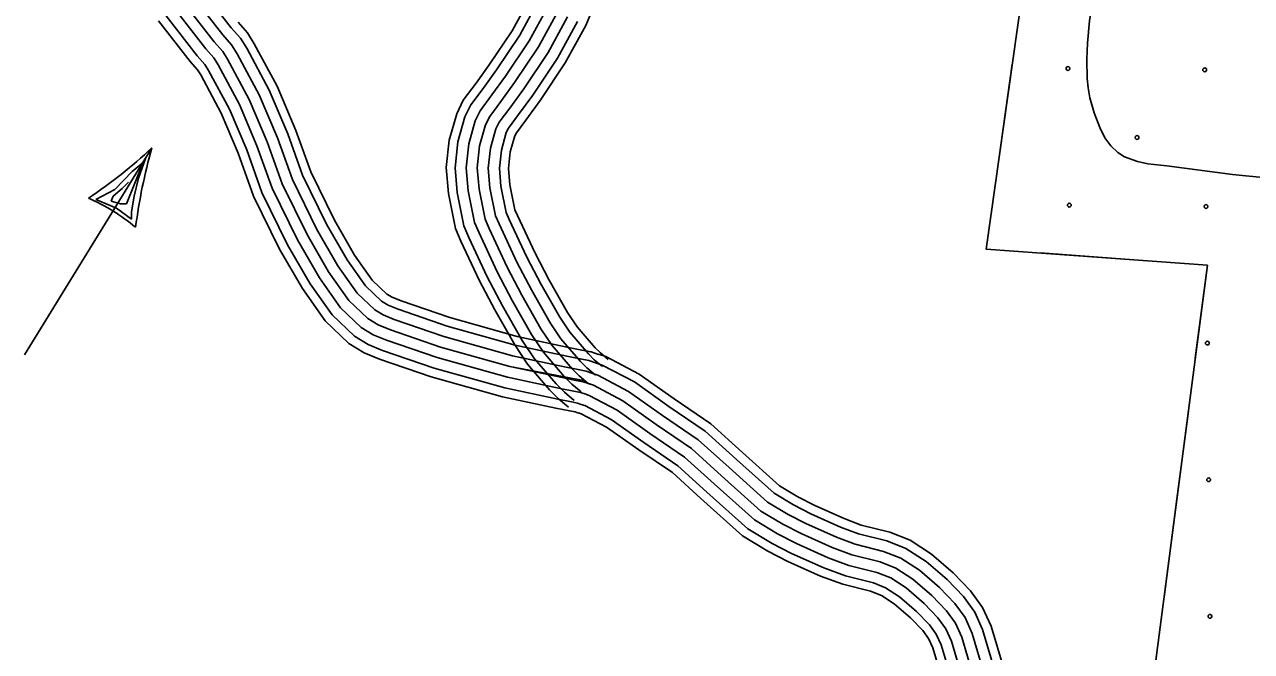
# Model space of a CAD drawing. Extents: x 1788175 to 1969470, y 584502 to 738744.
# Drawn here: x 1805212 to 1808663, y 693983 to 695747 of the extents above; entities that cross this region are included whole.
import ezdxf

# ---------------------------------------------------------------- set-up
doc = ezdxf.new("R2010")
doc.units = 0
for name, color, linetype in [('DESIGN - EROSION CONTROL - Devices', 7, 'Continuous'), ('DESIGN - SCRATCH - User 1', 7, 'Continuous'), ('DESIGN - UTILITIES - Cable (Overhead) with Text', 7, 'Continuous'), ('SURVEY - CONTOURS - Intermediate with optional Text', 7, 'Continuous'), ('SURVEY - DRAINAGE - Area Shapes', 7, 'Continuous'), ('SURVEY - TRANSPORTATION - Roads', 7, 'Continuous'), ('SURVEY - VEGETATION - Features with Text', 7, 'Continuous')]:
    doc.layers.add(name, color=color, linetype=linetype)

msp = doc.modelspace()

# ---------------------------------------------------------------- linework, layer by layer
at = {"layer": 'DESIGN - EROSION CONTROL - Devices'}
for centre in [(1808147, 695623.5), (1808531.6, 695619.8), (1808341.2, 695429.4), (1808150.8, 695238.9), (1808535.3, 695235.2), (1808539.1, 694850.7), (1808542.8, 694466.1), (1808546.5, 694081.6)]:
    msp.add_circle(centre, 5.28, dxfattribs=at)
msp.add_arc((1807956.6, 695433.1), 5.28, 327.2553, 16.6407, dxfattribs=at)
at = {"layer": 'DESIGN - SCRATCH - User 1'}
for points in [[(1808539.5, 695069.6), (1807916.5, 695115.5), (1808140.1, 696696), (1808425.9, 696634.7), (1808412, 696543.3), (1808576.4, 696501.3), (1808634.9, 696650.8), (1808910.5, 696490.9)], [(1809592.6, 693105.8), (1808780.6, 693244.9), (1808748.3, 693050.1), (1808570.1, 693144.7), (1808526.5, 693350.3), (1808448.7, 693477.6), (1808342.8, 693563.1), (1808539.5, 695069.6)]]:
    msp.add_lwpolyline(points, dxfattribs=at)
at = {"layer": 'DESIGN - UTILITIES - Cable (Overhead) with Text'}
for p, q in [((1805569.9, 695400.2), (1805211.6, 694817.2)), ((1805551.4, 695370.2), (1805532.3, 695314.9)), ((1805465.3, 695282.8), (1805514, 695333.6)), ((1805545.7, 695358.9), (1805498.8, 695242.2)), ((1805514, 695333.6), (1805545.7, 695358.9)), ((1805486.1, 695286.1), (1805504.2, 695303.6)), ((1805532.3, 695314.9), (1805519.8, 695264.1)), ((1805412, 695254.6), (1805465.3, 695282.8)), ((1805455.4, 695250.3), (1805461.3, 695264.1)), ((1805461.3, 695264.1), (1805486.1, 695286.1)), ((1805519.8, 695264.1), (1805512.6, 695220.1)), ((1805470.2, 695230.1), (1805412, 695254.6)), ((1805481.8, 695242.7), (1805455.4, 695250.3)), ((1805512.2, 695199.2), (1805470.2, 695230.1)), ((1805498.8, 695242.2), (1805481.8, 695242.7)), ((1805512.6, 695220.1), (1805512.2, 695199.2))]:
    msp.add_line(p, q, dxfattribs=at)
for centre, radius, start, end in [((1804622, 696411.9), 1386.4, 303.6966, 313.1351), ((1807063.6, 694977.6), 1552.3, 164.2049, 172.6327), ((1805181.9, 694769), 532.3, 49.9881, 66.8465)]:
    msp.add_arc(centre, radius, start, end, dxfattribs=at)
at = {"layer": 'SURVEY - CONTOURS - Intermediate with optional Text'}
for points in [[(1806741.9, 694670.4), (1806713.6, 694694.1), (1806688.8, 694718.8), (1806626.7, 694791.1), (1806590.5, 694845.4), (1806534.2, 694944.2), (1806491.3, 695026.3), (1806439.3, 695137.7), (1806423.8, 695173.4), (1806404.2, 695271.4), (1806397.9, 695344.7), (1806406.5, 695422.1), (1806427.3, 695496.3), (1806445.8, 695534), (1806481.7, 695582), (1806519.1, 695633.5), (1806583.5, 695730), (1806632.6, 695819.6)], [(1806853.8, 694804.2), (1806831.5, 694822.9), (1806816.8, 694837.6), (1806765.9, 694896.8), (1806739, 694937.1), (1806687.4, 695027.7), (1806647.7, 695103.7), (1806598.3, 695209.5), (1806591.2, 695225.9), (1806577.1, 695296), (1806573.1, 695342.5), (1806578.2, 695388.6), (1806591, 695433.8), (1806595.3, 695442.6), (1806622.2, 695478.6), (1806662.3, 695533.9), (1806732.8, 695639.5), (1806790.3, 695744.5), (1806830.7, 695843.5)], [(1805661.7, 695806), (1805745.4, 695699), (1805769, 695671.9), (1805783, 695649.6), (1805843.9, 695535.9), (1805894.3, 695417.3), (1805936.6, 695298.9), (1806006.6, 695156.1), (1806067.1, 695051.4), (1806124, 694970.7), (1806177.8, 694919.5), (1806206.7, 694902), (1806240.8, 694888), (1806382, 694839.4), (1806577.2, 694784.9), (1806784.2, 694745)], [(1806757.8, 694689.4), (1806730.3, 694712.3), (1806707, 694735.7), (1806646.4, 694806.1), (1806611.5, 694858.4), (1806555.9, 694956), (1806513.5, 695037.3), (1806461.8, 695147.9), (1806447.5, 695180.8), (1806428.7, 695274.8), (1806422.7, 695344.4), (1806430.8, 695417.4), (1806450.5, 695487.4), (1806467, 695521), (1806501.7, 695567.4), (1806539.4, 695619.4), (1806604.6, 695717.2), (1806654.9, 695809)], [(1806777.7, 694713.1), (1806751.2, 694735.2), (1806729.7, 694756.8), (1806671.1, 694824.9), (1806637.9, 694874.7), (1806583.2, 694970.9), (1806541.3, 695051), (1806490.1, 695160.6), (1806477.2, 695190.1), (1806459.4, 695279.2), (1806453.9, 695344), (1806461.3, 695411.4), (1806479.6, 695476.3), (1806493.5, 695504.8), (1806526.6, 695549), (1806564.8, 695601.7), (1806631.1, 695701.1), (1806683, 695795.6)], [(1806711, 695782.3), (1806657.7, 695685), (1806590.3, 695584), (1806551.6, 695530.6), (1806520.1, 695488.5), (1806508.7, 695465.2), (1806491.9, 695405.5), (1806485, 695343.6), (1806490.2, 695283.6), (1806507, 695199.5), (1806518.3, 695173.4), (1806569.1, 695064.8), (1806610.4, 694985.7), (1806664.3, 694891), (1806695.9, 694843.6), (1806752.5, 694777.9), (1806772.2, 694758.1), (1806797.6, 694736.9)], [(1806797.6, 694736.9), (1806772.2, 694758.1), (1806752.5, 694777.9), (1806695.9, 694843.6), (1806664.3, 694891), (1806610.4, 694985.7), (1806569.1, 695064.8), (1806518.3, 695173.4), (1806507, 695199.5), (1806490.2, 695283.6), (1806485, 695343.6), (1806491.9, 695405.5), (1806508.7, 695465.2), (1806520.1, 695488.5), (1806551.6, 695530.6), (1806590.3, 695584), (1806657.7, 695685), (1806711, 695782.3)], [(1806817.4, 694760.7), (1806793.1, 694781), (1806775.2, 694799), (1806720.6, 694862.4), (1806690.7, 694907.3), (1806637.6, 695000.6), (1806596.9, 695078.5), (1806546.6, 695186.1), (1806536.7, 695208.8), (1806520.9, 695288), (1806516.2, 695343.2), (1806522.4, 695399.5), (1806537.8, 695454.1), (1806546.7, 695472.3), (1806576.5, 695512.2), (1806615.8, 695566.3), (1806684.2, 695669), (1806739, 695768.9)], [(1806837.3, 694784.5), (1806814.1, 694803.9), (1806797.9, 694820.1), (1806745.4, 694881.2), (1806717.1, 694923.6), (1806664.8, 695015.4), (1806624.7, 695092.3), (1806574.9, 695198.9), (1806566.5, 695218.1), (1806551.6, 695292.4), (1806547.3, 695342.9), (1806552.9, 695393.6), (1806566.8, 695443), (1806573.2, 695456), (1806601.5, 695493.8), (1806641.2, 695548.6), (1806710.7, 695652.9), (1806767.1, 695755.6)], [(1807965.2, 693937.7), (1807930.5, 694053.5), (1807906.9, 694106.4), (1807872.6, 694153.7), (1807824.4, 694203.9), (1807763, 694257), (1807702.7, 694295.6), (1807645.8, 694318.4), (1807565.5, 694338.6), (1807517, 694356.7), (1807434.4, 694393.6), (1807387.4, 694417.9), (1807335.6, 694448.9), (1807231.5, 694542.4), (1807142.2, 694623.5), (1807038.8, 694693.7), (1806940.6, 694763.3), (1806847.2, 694812.6), (1806826.2, 694819.8)], [(1807940.4, 693930.9), (1807906.3, 694044.5), (1807884.5, 694093.5), (1807852.9, 694137.2), (1807806.7, 694185.3), (1807747.6, 694236.3), (1807690.9, 694272.7), (1807637.8, 694293.9), (1807557.9, 694314), (1807507.2, 694332.8), (1807423.2, 694370.4), (1807374.9, 694395.4), (1807320.2, 694428.1), (1807214.2, 694523.4), (1807126.2, 694603.2), (1807024.1, 694672.6), (1806927.1, 694741.3), (1806837, 694789), (1806817.9, 694795.5)], [(1807910.5, 693922.7), (1807877.2, 694033.7), (1807857.5, 694077.9), (1807829, 694117.3), (1807785.3, 694162.7), (1807729, 694211.4), (1807676.7, 694245), (1807628.3, 694264.3), (1807548.7, 694284.4), (1807495.5, 694304.1), (1807409.8, 694342.5), (1807359.8, 694368.3), (1807301.8, 694403), (1807193.5, 694500.4), (1807107, 694578.8), (1807006.4, 694647.1), (1806910.8, 694714.9), (1806824.7, 694760.4), (1806807.9, 694766.1)], [(1806797.6, 694736.9), (1806812.4, 694731.9), (1806894.5, 694688.4), (1806988.8, 694621.6), (1807087.8, 694554.4), (1807172.7, 694477.3), (1807283.3, 694378), (1807344.7, 694341.2), (1807396.3, 694314.6), (1807483.8, 694275.4), (1807539.4, 694254.7), (1807618.7, 694234.8), (1807662.4, 694217.3), (1807710.4, 694186.5), (1807764, 694140.2), (1807805.2, 694097.4), (1807830.5, 694062.3), (1807848.1, 694022.9), (1807880.6, 693914.5)], [(1807880.6, 693914.5), (1807848.1, 694022.9), (1807830.5, 694062.3), (1807805.2, 694097.4), (1807764, 694140.2), (1807710.4, 694186.5), (1807662.4, 694217.3), (1807618.7, 694234.8), (1807539.4, 694254.7), (1807483.8, 694275.4), (1807396.3, 694314.6), (1807344.7, 694341.2), (1807283.3, 694378), (1807172.7, 694477.3), (1807087.8, 694554.4), (1806988.8, 694621.6), (1806894.5, 694688.4), (1806812.4, 694731.9), (1806797.9, 694736.8)], [(1807820.8, 693898.2), (1807789.9, 694001.2), (1807776.5, 694031.2), (1807757.5, 694057.5), (1807721.3, 694095.2), (1807673.2, 694136.7), (1807634, 694161.9), (1807599.5, 694175.7), (1807521, 694195.4), (1807460.3, 694218), (1807369.4, 694258.7), (1807314.5, 694287), (1807246.3, 694327.9), (1807131.1, 694431.3), (1807049.4, 694505.6), (1806953.4, 694570.7), (1806862, 694635.5), (1806787.7, 694674.8), (1806777.9, 694678.1)], [(1807850.7, 693906.4), (1807819, 694012.1), (1807803.5, 694046.8), (1807781.3, 694077.5), (1807742.6, 694117.7), (1807691.8, 694161.6), (1807648.2, 694189.6), (1807609.1, 694205.2), (1807530.2, 694225.1), (1807472, 694246.7), (1807382.9, 694286.6), (1807329.6, 694314.1), (1807264.8, 694352.9), (1807151.9, 694454.3), (1807068.6, 694530), (1806971.1, 694596.2), (1806878.3, 694661.9), (1806800, 694703.3), (1806787.9, 694707.5)], [(1807796.9, 693891.7), (1807766.6, 693992.6), (1807755, 694018.8), (1807738.4, 694041.7), (1807704.2, 694077.3), (1807658.4, 694116.9), (1807622.6, 694139.8), (1807591.9, 694152.1), (1807513.7, 694171.8), (1807450.9, 694195.1), (1807358.7, 694236.4), (1807302.5, 694265.4), (1807231.5, 694307.9), (1807114.6, 694413), (1807034, 694486.1), (1806939.3, 694550.4), (1806849, 694614.4), (1806777.9, 694652), (1806769.9, 694654.7)]]:
    msp.add_lwpolyline(points, dxfattribs=at)
at = {"layer": 'SURVEY - DRAINAGE - Area Shapes'}
msp.add_lwpolyline([(1808394.4, 696639), (1808328.4, 696402.3), (1808307.2, 696312.8), (1808297.3, 696256.4), (1808271.4, 696079.7), (1808238.1, 695934), (1808218.7, 695829.9), (1808207.9, 695757.9), (1808202, 695695.1), (1808200.3, 695649.6), (1808201.3, 695595.4), (1808203.5, 695569.3), (1808208.8, 695540.7), (1808220.9, 695498.4), (1808236.2, 695457.5), (1808251, 695428.7), (1808267.9, 695405.8), (1808287.3, 695386.7), (1808305.9, 695375.2), (1808342.6, 695361.4), (1808371.8, 695355.4), (1808424.9, 695349.9), (1808609.4, 695325.1), (1808713.5, 695315)], dxfattribs=at)
at = {"layer": 'SURVEY - TRANSPORTATION - Roads'}
for points in [[(1805687.7, 695823.1), (1805769.3, 695718.8), (1805794, 695690.4), (1805809.8, 695665.2), (1805871.9, 695549.3), (1805923.1, 695428.6), (1805965.2, 695310.9), (1806033.9, 695170.7), (1806093.2, 695068.1), (1806147.5, 694991.1), (1806196.7, 694944.3), (1806220.7, 694929.8), (1806251.8, 694917), (1806391.3, 694869), (1806584.6, 694815), (1806730.9, 694784), (1806768.6, 694776.2), (1806791.1, 694771.9), (1806807.9, 694766.1)], [(1805713.7, 695840.2), (1805793.2, 695738.5), (1805818.9, 695709), (1805836.7, 695680.8), (1805899.9, 695562.7), (1805952, 695439.9), (1805993.8, 695323), (1806061.3, 695185.3), (1806119.4, 695084.8), (1806171.1, 695011.4), (1806215.7, 694969.1), (1806234.7, 694957.5), (1806262.7, 694946.1), (1806400.5, 694898.7), (1806592, 694845.1), (1806737.2, 694814.3), (1806774.7, 694806.6), (1806799.1, 694801.9), (1806817.9, 694795.5)], [(1805635.8, 695788.9), (1805721.5, 695679.3), (1805744, 695653.4), (1805756.2, 695634), (1805815.9, 695522.5), (1805865.4, 695406), (1805908, 695286.8), (1805979.2, 695141.5), (1806041, 695034.7), (1806100.4, 694950.3), (1806158.9, 694894.8), (1806192.7, 694874.3), (1806229.9, 694859), (1806372.8, 694809.8), (1806569.8, 694754.8), (1806718.1, 694723.3), (1806756.5, 694715.4), (1806775.2, 694711.8), (1806787.9, 694707.5)], [(1805661.7, 695806), (1805745.4, 695699), (1805769, 695671.9), (1805783, 695649.6), (1805843.9, 695535.9), (1805894.3, 695417.3), (1805936.6, 695298.9), (1806006.6, 695156.1), (1806067.1, 695051.4), (1806124, 694970.7), (1806177.8, 694919.5), (1806206.7, 694902), (1806240.8, 694888), (1806382, 694839.4), (1806577.2, 694784.9), (1806724.5, 694753.6), (1806762.6, 694745.8), (1806783.1, 694741.8), (1806797.9, 694736.8)], [(1805588.2, 695757.7), (1805677.7, 695643.2), (1805698.4, 695619.5), (1805707.1, 695605.5), (1805764.7, 695498), (1805812.5, 695385.4), (1805855.6, 695264.7), (1805929.1, 695114.8), (1805993.1, 695004.1), (1806057.2, 694913.1), (1806124.3, 694849.4), (1806167.1, 694823.5), (1806209.9, 694805.9), (1806355.9, 694755.6), (1806556.3, 694699.7), (1806706.5, 694667.8), (1806745.4, 694659.7), (1806760.6, 694656.8), (1806769.6, 694653.8)], [(1805609.8, 695771.8), (1805697.5, 695659.6), (1805719.1, 695634.8), (1805729.4, 695618.4), (1805787.9, 695509.1), (1805836.5, 695394.8), (1805879.4, 695274.7), (1805951.8, 695126.9), (1806014.8, 695017.9), (1806076.8, 694930), (1806140, 694870), (1806178.7, 694846.5), (1806219, 694830), (1806363.6, 694780.2), (1806562.4, 694724.7), (1806711.8, 694693), (1806750.5, 694685), (1806767.2, 694681.7), (1806777.9, 694678.1)], [(1805812.3, 695754.3), (1805838.8, 695723.8), (1805858, 695693.2), (1805922.2, 695573.4), (1805975.1, 695448.9), (1806016.6, 695332.7), (1806083.1, 695196.9), (1806140.2, 695098.1), (1806189.9, 695027.7), (1806230.8, 694988.8), (1806245.9, 694979.7), (1806271.4, 694969.2), (1806407.8, 694922.3), (1806597.9, 694869.2), (1806742.3, 694838.5), (1806779.5, 694830.8), (1806805.4, 694825.9), (1806825.9, 694818.9)]]:
    msp.add_lwpolyline(points, dxfattribs=at)
at = {"layer": 'SURVEY - VEGETATION - Features with Text'}
for points in [[(1809252, 696452.6), (1809149.2, 696465.1), (1808910.5, 696490.9), (1808634.9, 696650.8), (1808576.4, 696501.3), (1808412, 696543.3), (1808425.9, 696634.7), (1808140.1, 696696), (1807916.5, 695115.5), (1808539.5, 695069.6)], [(1807990.2, 695635.8), (1807953.2, 695374.4)], [(1807953.2, 695374.4), (1807916.5, 695115.5), (1807919, 695115.3)], [(1808068.6, 695104.3), (1808331.9, 695084.9)], [(1808331.9, 695084.9), (1808539.5, 695069.6)], [(1808539.5, 695069.6), (1808342.5, 693563.2)], [(1808539.5, 695069.6), (1808505.2, 694807.9)], [(1808485.8, 694659.1), (1808451.6, 694397.3)], [(1808451.6, 694397.3), (1808417.4, 694135.6)], [(1808397.9, 693986.8), (1808363.7, 693725.1)]]:
    msp.add_lwpolyline(points, dxfattribs=at)

doc.saveas('drawing.dxf')
